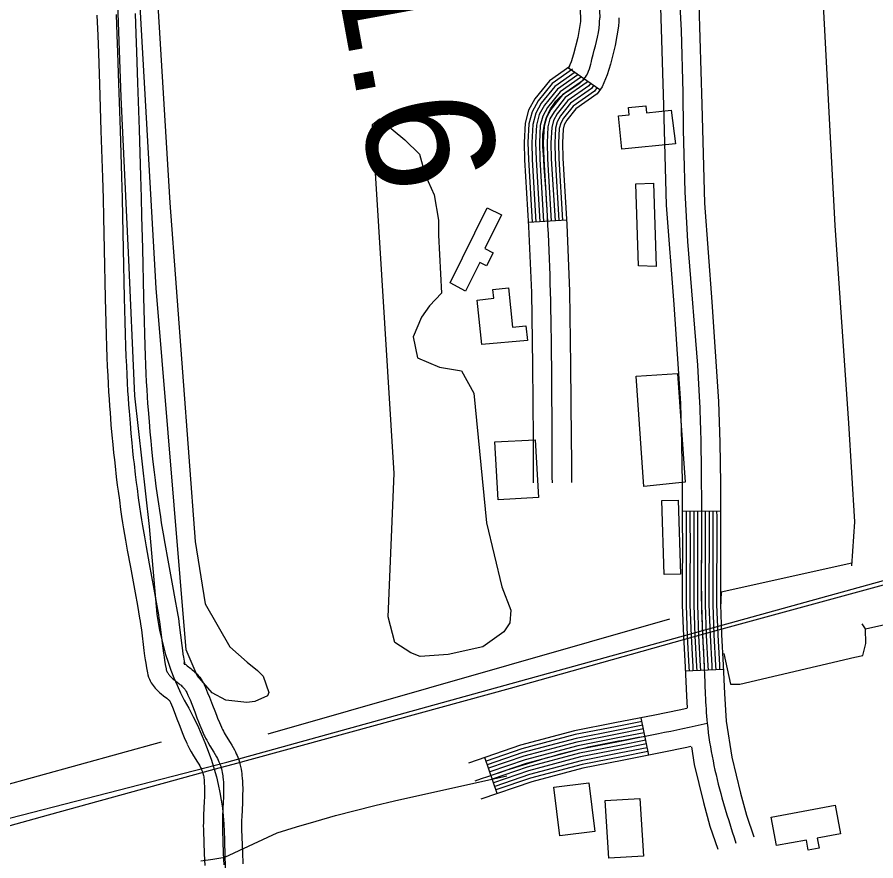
# Model space of a CAD drawing. Extents: x 3477039 to 3515015, y 546746 to 572297.
# Drawn here: x 3505213 to 3505888, y 553837 to 554500 of the extents above; entities that cross this region are included whole.
import ezdxf

# ---------------------------------------------------------------- set-up
doc = ezdxf.new("R2010")
doc.units = 0
for name, color, linetype in [('V-BLDG-OTLN', 7, 'Continuous'), ('V-DTCH-CNTR', 7, 'Continuous'), ('V-RAIL-TRAK', 7, 'Continuous'), ('V-ROAD-CNTR', 7, 'Continuous'), ('V-SITE-VEGE', 7, 'Continuous'), ('V-SURV-IDEN', 7, 'Continuous'), ('V-TOPO-SHOR', 7, 'Continuous')]:
    doc.layers.add(name, color=color, linetype=linetype)

msp = doc.modelspace()

# ---------------------------------------------------------------- linework, layer by layer
at = {"layer": 'V-BLDG-OTLN'}
for points in [[(3505730.83, 554400.06), (3505688.59, 554395.96), (3505686.06, 554422.01), (3505694.4, 554422.82), (3505693.83, 554428.67), (3505707.29, 554429.92), (3505707.84, 554424.49), (3505727.41, 554426.5)], [(3505701.7, 554304.18), (3505699.65, 554368.63), (3505713.33, 554369.06), (3505715.41, 554303.69)], [(3505553.67, 554290.76), (3505582.87, 554349.88), (3505594.07, 554344.34), (3505580.93, 554317.73), (3505587.44, 554314.52), (3505582.31, 554304.14), (3505576.93, 554306.79), (3505565.81, 554284.28)], [(3505578.57, 554242.41), (3505574.85, 554277.38), (3505587.97, 554278.77), (3505587.24, 554285.61), (3505599.56, 554286.89), (3505602.73, 554256.11), (3505613.17, 554257.19), (3505614.38, 554245.46)], [(3505705.79, 554130.84), (3505699.89, 554217.55), (3505732.39, 554219.77), (3505738.21, 554134.32)], [(3505620.43, 554167.57), (3505623.14, 554122.17), (3505591.51, 554120.29), (3505588.78, 554166)], [(3505732.87, 554120.26), (3505734.54, 554062.03), (3505721.71, 554061.66), (3505720.04, 554119.89)], [(3505662.57, 553898.02), (3505667.32, 553860), (3505639.84, 553856.57), (3505635.09, 553894.59)], [(3505702.79, 553885.74), (3505705.49, 553840.62), (3505678.25, 553838.99), (3505675.55, 553884.11)], [(3505805.88, 553871.23), (3505856.22, 553880.61), (3505860.4, 553858.16), (3505842.07, 553854.75), (3505843.55, 553846.77), (3505835.03, 553845.18), (3505833.55, 553853.12), (3505810.07, 553848.75)]]:
    msp.add_lwpolyline(points, close=True, dxfattribs=at)
at = {"layer": 'V-DTCH-CNTR'}
for points in [[(3505291.32, 554539.82), (3505294.79, 554436.81), (3505300.77, 554314.71), (3505305.5, 554202.15), (3505317.13, 554099.5), (3505323.22, 554030.48), (3505324.19, 554024.1), (3505325.37, 554017.74), (3505326.74, 554011.43), (3505328.32, 554005.16), (3505330.08, 553998.95), (3505332.05, 553992.79), (3505334.21, 553986.7), (3505336.56, 553980.68), (3505339.11, 553974.74), (3505341.83, 553968.89), (3505344.75, 553963.12), (3505348.35, 553956.64), (3505351.78, 553950.07), (3505355.02, 553943.4), (3505358.06, 553936.64), (3505360.92, 553929.79), (3505363.58, 553922.87), (3505366.05, 553915.87), (3505368.31, 553908.81)], [(3505368.31, 553908.81), (3505369.97, 553902.78), (3505371.44, 553896.71), (3505372.71, 553890.6), (3505373.79, 553884.45), (3505374.68, 553878.28), (3505375.38, 553872.08), (3505375.87, 553865.87), (3505376.17, 553859.66), (3505376.27, 553853.46), (3505376.69, 553839.62), (3505377.05, 553827.82)], [(3505376.69, 553839.62), (3505417.71, 553858.7), (3505432.94, 553863.45), (3505448.24, 553868), (3505463.6, 553872.33), (3505479.02, 553876.45), (3505494.5, 553880.35), (3505510.03, 553884.04), (3505598.14, 553903.72)], [(3505357.63, 553836.81), (3505367.18, 553838.13), (3505376.69, 553839.62)]]:
    msp.add_lwpolyline(points, dxfattribs=at)
at = {"layer": 'V-RAIL-TRAK'}
msp.add_lwpolyline([(3504290.46, 553612.08), (3504485.34, 553665.92), (3504745.99, 553737.3), (3504987.76, 553803.4), (3505238.07, 553873.06), (3505368.31, 553908.81), (3505383.02, 553912.84), (3505601.04, 553972.51), (3505752.93, 554015.06), (3505770.35, 554019.94), (3506015.16, 554086.61), (3506250.24, 554151.57), (3506448.17, 554205.99), (3506730.14, 554283.82), (3506967.04, 554348.76), (3507184.45, 554408.44), (3507463.26, 554484.71)], dxfattribs=at)
at = {"layer": 'V-ROAD-CNTR'}
for p, q in [((3505671.29, 554442.38), (3505646.73, 554459.61)), ((3505645.04, 554340.07), (3505615.1, 554338.28)), ((3505766.07, 554111.47), (3505736.07, 554111.36)), ((3505768.36, 553987.22), (3505738.4, 553985.72)), ((3505709.65, 553919.78), (3505703.86, 553949.22)), ((3505590.63, 553889.64), (3505580.9, 553918.02))]:
    msp.add_line(p, q, dxfattribs=at)
for points in [[(3504816.83, 553769.88), (3505378.2, 553914.43), (3507562.33, 554518.79), (3509879.4, 555157.78), (3511403.18, 555578.04)], [(3505694.09, 554842.69), (3505694.09, 554842.68), (3505694.24, 554815.52), (3505696.6, 554748.37), (3505699.83, 554681.01), (3505709.5, 554593.69), (3505719.05, 554507.45), (3505721.36, 554430.17), (3505723.52, 554351.92), (3505729.45, 554273.74), (3505734.63, 554196.14), (3505735.57, 554164.67), (3505736, 554132.99), (3505736.09, 554107.19), (3505736.13, 554081.38), (3505736.01, 554059.71), (3505736.03, 554037.72), (3505736.94, 554013.22), (3505738.24, 553989.03), (3505739.36, 553966.54), (3505739.94, 553956.7)], [(3505642.33, 554801.79), (3505656.2, 554498.44)], [(3505657.32, 554802.47), (3505671.18, 554499.13)], [(3505749, 554509.55), (3505751.35, 554431.03), (3505753.49, 554353.47), (3505759.38, 554275.87), (3505764.6, 554197.59), (3505765.57, 554165.32), (3505766, 554133.24), (3505766.09, 554107.27), (3505766.13, 554081.32), (3505766.01, 554059.64), (3505766.03, 554038.28), (3505766.91, 554014.57), (3505768.2, 553990.58), (3505769.31, 553968.17), (3505770.59, 553946.52), (3505774.98, 553918.34), (3505781.79, 553889.97), (3505786.47, 553872.8), (3505792.33, 553855.62)], [(3505276.13, 554501.16), (3505276.74, 554485.24), (3505277.25, 554471.32), (3505278.08, 554446.92), (3505279.25, 554410.29), (3505280.39, 554373.67), (3505280.87, 554357.07), (3505281.23, 554342.56), (3505281.81, 554317.11), (3505282.64, 554278.88), (3505283.1, 554259.73), (3505283.36, 554250.13), (3505283.65, 554240.53), (3505283.92, 554232.54), (3505284.23, 554225.04), (3505284.56, 554218.01), (3505284.91, 554211.42), (3505285.27, 554205.25), (3505285.64, 554199.46), (3505286.01, 554194.03), (3505286.38, 554188.94), (3505287.14, 554179.42), (3505287.87, 554171.09), (3505288.56, 554163.8), (3505289.2, 554157.42), (3505289.79, 554151.84), (3505290.33, 554146.95), (3505291.33, 554138.44), (3505292.12, 554132.04), (3505292.74, 554127.23), (3505293.71, 554120.05), (3505294.72, 554112.86), (3505295.53, 554107.42), (3505296.32, 554102.33), (3505297.09, 554097.55), (3505298.59, 554088.68), (3505299.95, 554080.94), (3505302.39, 554067.49), (3505306.09, 554047.44), (3505307.89, 554037.49), (3505309.62, 554027.57), (3505310.03, 554025.09), (3505310.38, 554022.79), (3505311, 554018.34), (3505313.03, 554002.07), (3505313.59, 553997.85), (3505314.04, 553994.65), (3505314.42, 553992.2), (3505315.03, 553988.54), (3505315.75, 553984.62), (3505316.15, 553982.95), (3505316.71, 553981.2), (3505317.36, 553979.59), (3505318.06, 553978.12), (3505318.81, 553976.78), (3505319.57, 553975.58), (3505320.32, 553974.52), (3505321.06, 553973.55), (3505321.86, 553972.59), (3505323.17, 553971.17), (3505324.46, 553969.91), (3505325.61, 553968.86), (3505326.7, 553967.94), (3505328.41, 553966.56), (3505331.02, 553964.51), (3505331.74, 553963.92), (3505332.28, 553963.46), (3505332.65, 553963.12), (3505332.91, 553962.88), (3505333.08, 553962.71), (3505333.1, 553962.68), (3505333.29, 553962.46), (3505333.29, 553962.46), (3505333.18, 553962.62), (3505333.12, 553962.72), (3505333.12, 553962.72), (3505333.83, 553961.1), (3505335.37, 553957.45), (3505336.68, 553954.22), (3505338.98, 553948.33), (3505340.72, 553943.83), (3505342.06, 553940.39), (3505343.11, 553937.76), (3505344.72, 553933.82), (3505346.42, 553929.84), (3505346.91, 553928.76)], [(3505291.12, 554501.75), (3505291.73, 554485.8), (3505292.24, 554471.84), (3505293.07, 554447.41), (3505294.24, 554410.77), (3505295.38, 554374.12), (3505295.86, 554357.48), (3505296.23, 554342.92), (3505296.8, 554317.44), (3505297.63, 554279.22), (3505298.1, 554260.11), (3505298.36, 554250.56), (3505298.64, 554241), (3505298.91, 554233.1), (3505299.21, 554225.7), (3505299.54, 554218.76), (3505299.88, 554212.26), (3505300.24, 554206.16), (3505300.6, 554200.45), (3505300.97, 554195.1), (3505301.34, 554190.08), (3505302.09, 554180.67), (3505302.81, 554172.45), (3505303.49, 554165.26), (3505304.12, 554158.96), (3505304.7, 554153.46), (3505305.24, 554148.65), (3505306.22, 554140.23), (3505307, 554133.92), (3505307.61, 554129.19), (3505308.57, 554122.1), (3505309.57, 554115.01), (3505310.36, 554109.67), (3505311.14, 554104.67), (3505311.89, 554099.99), (3505313.37, 554091.23), (3505314.72, 554083.57), (3505317.15, 554070.19), (3505320.85, 554050.14), (3505322.66, 554040.11), (3505324.41, 554030.07), (3505324.85, 554027.43), (3505325.22, 554024.95), (3505325.87, 554020.3), (3505327.9, 554003.98), (3505328.44, 553999.91), (3505328.88, 553996.85), (3505329.23, 553994.56), (3505329.8, 553991.14), (3505330.44, 553987.72), (3505330.61, 553986.98), (3505330.84, 553986.28), (3505331.1, 553985.63), (3505331.39, 553985.02), (3505331.71, 553984.45), (3505332.05, 553983.91), (3505332.41, 553983.4), (3505332.78, 553982.92), (3505333.15, 553982.47), (3505333.94, 553981.61), (3505334.73, 553980.84), (3505335.51, 553980.13), (3505336.27, 553979.49), (3505337.75, 553978.3), (3505340.39, 553976.23), (3505341.36, 553975.44), (3505342.18, 553974.73), (3505342.88, 553974.1), (3505343.47, 553973.53), (3505343.96, 553973.03), (3505344.38, 553972.57), (3505345.07, 553971.76), (3505345.54, 553971.12), (3505345.87, 553970.63), (3505346.32, 553969.87), (3505346.71, 553969.07), (3505347.61, 553967.03), (3505349.24, 553963.17), (3505350.61, 553959.77), (3505352.96, 553953.77), (3505354.7, 553949.26), (3505356.02, 553945.89), (3505357.02, 553943.37), (3505358.56, 553939.61), (3505360.15, 553935.89), (3505360.57, 553934.96)], [(3505306.1, 554502.35), (3505306.72, 554486.36), (3505307.23, 554472.37), (3505308.07, 554447.91), (3505309.24, 554411.24), (3505310.37, 554374.57), (3505310.85, 554357.89), (3505311.23, 554343.28), (3505311.8, 554317.77), (3505312.63, 554279.57), (3505313.09, 554260.5), (3505313.35, 554250.98), (3505313.63, 554241.48), (3505313.9, 554233.67), (3505314.2, 554226.36), (3505314.52, 554219.51), (3505314.86, 554213.09), (3505315.21, 554207.08), (3505315.57, 554201.44), (3505315.93, 554196.16), (3505316.3, 554191.22), (3505317.04, 554181.92), (3505317.75, 554173.81), (3505318.42, 554166.71), (3505319.04, 554160.51), (3505319.62, 554155.08), (3505320.14, 554150.35), (3505321.12, 554142.02), (3505321.88, 554135.8), (3505322.48, 554131.15), (3505323.43, 554124.15), (3505324.41, 554117.16), (3505325.19, 554111.93), (3505325.95, 554107.02), (3505326.69, 554102.44), (3505328.15, 554093.77), (3505329.48, 554086.21), (3505331.9, 554072.9), (3505335.6, 554052.84), (3505337.43, 554042.73), (3505339.21, 554032.57), (3505339.66, 554029.77), (3505340.07, 554027.12), (3505340.74, 554022.27), (3505342.78, 554005.9), (3505343.3, 554001.96), (3505343.72, 553999.05), (3505344.04, 553996.93), (3505344.58, 553993.74), (3505345.12, 553990.82), (3505345.07, 553991), (3505344.96, 553991.37), (3505344.83, 553991.68), (3505344.72, 553991.92), (3505344.61, 553992.12), (3505344.53, 553992.24), (3505344.49, 553992.29), (3505344.49, 553992.3), (3505344.45, 553992.35), (3505344.71, 553992.06), (3505345.01, 553991.77), (3505345.41, 553991.41), (3505345.85, 553991.03), (3505347.09, 553990.03), (3505349.76, 553987.94), (3505350.97, 553986.95), (3505352.08, 553986), (3505353.1, 553985.08), (3505354.03, 553984.19), (3505354.85, 553983.35), (3505355.66, 553982.47), (3505356.84, 553981.05), (3505357.79, 553979.78), (3505358.56, 553978.63), (3505359.52, 553977.02), (3505360.31, 553975.42), (3505361.39, 553972.97), (3505363.1, 553968.9), (3505364.55, 553965.31), (3505366.94, 553959.21), (3505368.69, 553954.69), (3505369.98, 553951.38), (3505370.93, 553948.97), (3505372.39, 553945.4), (3505373.87, 553941.95), (3505374.23, 553941.16)], [(3505656.18, 554499.3), (3505656.16, 554497.3), (3505656.09, 554496.14), (3505653.86, 554483.53), (3505650.59, 554470.51), (3505648.82, 554464.39), (3505646.78, 554459.67), (3505647.57, 554460.8), (3505631.69, 554449.64), (3505620.29, 554435.4), (3505615.26, 554426.38), (3505612.57, 554416.21), (3505611.82, 554401.2), (3505612.17, 554387.5), (3505615.28, 554335.23), (3505617.53, 554283.41), (3505618.28, 554225.91), (3505618.78, 554168.21), (3505618.88, 554151.03), (3505618.96, 554133.82)], [(3505686.18, 554498.96), (3505686.15, 554496.2), (3505685.92, 554492.59), (3505683.22, 554477.26), (3505679.56, 554462.67), (3505677.1, 554454.22), (3505673.11, 554444.97), (3505669.11, 554439.27), (3505652.43, 554427.55), (3505645.27, 554418.61), (3505643.3, 554415.07), (3505642.37, 554411.57), (3505641.84, 554400.83), (3505642.14, 554388.77), (3505645.24, 554336.77), (3505647.52, 554284.26), (3505648.28, 554226.24), (3505648.78, 554168.43), (3505648.88, 554151.18), (3505648.96, 554133.96)], [(3505649.19, 554457.88), (3505649.72, 554458.64), (3505633.76, 554447.43), (3505622.78, 554433.72), (3505618.07, 554425.25), (3505615.55, 554415.75), (3505614.82, 554401.16), (3505615.16, 554387.63), (3505618.09, 554338.46)], [(3505651.64, 554456.16), (3505651.87, 554456.49), (3505635.84, 554445.22), (3505625.28, 554432.04), (3505620.87, 554424.12), (3505618.53, 554415.28), (3505617.82, 554401.12), (3505618.16, 554387.76), (3505621.09, 554338.64)], [(3505654.1, 554454.44), (3505654.03, 554454.34), (3505637.91, 554443.01), (3505627.78, 554430.36), (3505623.67, 554422.99), (3505621.51, 554414.82), (3505620.83, 554401.09), (3505621.16, 554387.88), (3505624.08, 554338.82)], [(3505656.56, 554452.72), (3505656.18, 554452.19), (3505639.99, 554440.8), (3505630.28, 554428.68), (3505626.48, 554421.86), (3505624.49, 554414.36), (3505623.83, 554401.05), (3505624.16, 554388.01), (3505627.08, 554339)], [(3505659.01, 554451), (3505658.34, 554450.03), (3505642.06, 554438.59), (3505632.78, 554427), (3505629.28, 554420.72), (3505627.47, 554413.89), (3505626.83, 554401.01), (3505627.15, 554388.14), (3505630.07, 554339.18)], [(3505661.47, 554449.27), (3505660.49, 554447.88), (3505644.14, 554436.38), (3505635.28, 554425.32), (3505632.09, 554419.59), (3505630.45, 554413.43), (3505629.83, 554400.98), (3505630.15, 554388.26), (3505633.07, 554339.35)], [(3505663.93, 554447.55), (3505662.65, 554445.73), (3505646.21, 554434.17), (3505637.78, 554423.64), (3505634.89, 554418.46), (3505633.43, 554412.96), (3505632.83, 554400.94), (3505633.15, 554388.39), (3505636.06, 554339.53)], [(3505666.38, 554445.83), (3505664.8, 554443.58), (3505648.28, 554431.97), (3505640.27, 554421.97), (3505637.69, 554417.33), (3505636.41, 554412.5), (3505635.84, 554400.9), (3505636.15, 554388.52), (3505639.05, 554339.71)], [(3505668.84, 554444.11), (3505666.96, 554441.42), (3505650.36, 554429.76), (3505642.77, 554420.29), (3505640.5, 554416.2), (3505639.39, 554412.04), (3505638.84, 554400.87), (3505639.15, 554388.65), (3505642.05, 554339.89)], [(3505739.07, 554111.38), (3505739.09, 554107.2), (3505739.13, 554081.37), (3505739.01, 554059.7), (3505739.03, 554037.77), (3505739.94, 554013.35), (3505741.23, 553989.18), (3505741.4, 553985.88)], [(3505742.07, 554111.39), (3505742.09, 554107.21), (3505742.13, 554081.37), (3505742.01, 554059.7), (3505742.03, 554037.83), (3505742.93, 554013.49), (3505744.23, 553989.34), (3505744.39, 553986.02)], [(3505745.07, 554111.4), (3505745.09, 554107.22), (3505745.13, 554081.36), (3505745.01, 554059.69), (3505745.03, 554037.89), (3505745.93, 554013.62), (3505747.22, 553989.49), (3505747.39, 553986.17)], [(3505748.07, 554111.41), (3505748.09, 554107.22), (3505748.13, 554081.36), (3505748.01, 554059.68), (3505748.03, 554037.94), (3505748.93, 554013.76), (3505750.22, 553989.65), (3505750.39, 553986.32)], [(3505751.07, 554111.42), (3505751.09, 554107.23), (3505751.13, 554081.35), (3505751.01, 554059.67), (3505751.03, 554038), (3505751.92, 554013.9), (3505753.22, 553989.8), (3505753.38, 553986.47)], [(3505754.07, 554111.43), (3505754.09, 554107.24), (3505754.13, 554081.34), (3505754.01, 554059.67), (3505754.03, 554038.06), (3505754.92, 554014.03), (3505756.21, 553989.96), (3505756.38, 553986.62)], [(3505757.07, 554111.44), (3505757.09, 554107.25), (3505757.13, 554081.34), (3505757.01, 554059.66), (3505757.03, 554038.11), (3505757.92, 554014.17), (3505759.21, 553990.11), (3505759.38, 553986.77)], [(3505760.07, 554111.45), (3505760.09, 554107.25), (3505760.13, 554081.33), (3505760.01, 554059.65), (3505760.03, 554038.17), (3505760.92, 554014.3), (3505762.2, 553990.27), (3505762.37, 553986.92)], [(3505763.07, 554111.46), (3505763.09, 554107.26), (3505763.13, 554081.33), (3505763.01, 554059.65), (3505763.03, 554038.23), (3505763.91, 554014.44), (3505765.2, 553990.42), (3505765.37, 553987.07)], [(3505739.71, 553956.57), (3505733.49, 553955.26), (3505714.42, 553951.3), (3505683.12, 553945.14), (3505651.26, 553938.87), (3505609.06, 553927.68), (3505568.12, 553913.63)], [(3505704.44, 553946.28), (3505683.7, 553942.2), (3505651.94, 553935.94), (3505609.93, 553924.81), (3505581.87, 553915.18)], [(3505705.02, 553943.33), (3505684.28, 553939.26), (3505652.61, 553933.02), (3505610.81, 553921.93), (3505582.84, 553912.34)], [(3505374.04, 553941.57), (3505374.81, 553940.01), (3505375.49, 553938.73), (3505376.18, 553937.5), (3505377.75, 553934.87), (3505380.81, 553929.86), (3505382.06, 553927.75), (3505383.15, 553925.81), (3505384.11, 553924.02), (3505384.93, 553922.38), (3505385.63, 553920.88), (3505386.22, 553919.53), (3505386.76, 553918.23), (3505387.55, 553916.1), (3505388.11, 553914.34), (3505388.52, 553912.9), (3505389.01, 553910.86), (3505389.4, 553908.8), (3505389.68, 553906.97), (3505389.9, 553905.31), (3505390.08, 553903.71), (3505390.23, 553902.12), (3505390.44, 553899.26), (3505390.56, 553896.55), (3505390.62, 553894.05), (3505390.63, 553891.74), (3505390.6, 553889.58), (3505390.5, 553885.72), (3505390.36, 553882.39), (3505389.83, 553871.36), (3505389.74, 553868.79), (3505389.71, 553866.94), (3505389.7, 553864.09), (3505389.72, 553862.78), (3505389.76, 553861.38), (3505390.4, 553843.35), (3505390.76, 553834.37)], [(3505705.6, 553940.39), (3505684.86, 553936.31), (3505653.29, 553930.09), (3505611.68, 553919.06), (3505583.82, 553909.5)], [(3505706.18, 553937.45), (3505685.44, 553933.37), (3505653.96, 553927.17), (3505612.55, 553916.19), (3505584.79, 553906.67)], [(3505360.57, 553934.96), (3505361.45, 553933.17), (3505362.33, 553931.52), (3505363.2, 553929.98), (3505364.9, 553927.12), (3505367.95, 553922.13), (3505369.07, 553920.25), (3505370, 553918.59), (3505370.78, 553917.12), (3505371.43, 553915.83), (3505371.97, 553914.68), (3505372.41, 553913.67), (3505372.78, 553912.78), (3505373.36, 553911.2), (3505373.75, 553910), (3505374.01, 553909.08), (3505374.35, 553907.69), (3505374.62, 553906.28), (3505374.83, 553904.86), (3505375.01, 553903.49), (3505375.16, 553902.16), (3505375.28, 553900.88), (3505375.46, 553898.38), (3505375.57, 553896.04), (3505375.62, 553893.85), (3505375.63, 553891.79), (3505375.61, 553889.86), (3505375.51, 553886.24), (3505375.38, 553883.07), (3505374.84, 553871.97), (3505374.75, 553869.2), (3505374.71, 553867.12), (3505374.7, 553864.01), (3505374.72, 553862.45), (3505374.76, 553860.89), (3505375.41, 553842.78), (3505375.77, 553833.73)], [(3505706.76, 553934.5), (3505686.02, 553930.43), (3505654.64, 553924.24), (3505613.42, 553913.32), (3505585.76, 553903.83)], [(3505707.34, 553931.56), (3505686.6, 553927.48), (3505655.31, 553921.32), (3505614.29, 553910.44), (3505586.74, 553900.99)], [(3505347.11, 553928.35), (3505348.1, 553926.34), (3505349.18, 553924.3), (3505350.22, 553922.45), (3505352.06, 553919.37), (3505355.1, 553914.4), (3505356.07, 553912.75), (3505356.85, 553911.37), (3505357.46, 553910.23), (3505357.94, 553909.28), (3505358.31, 553908.49), (3505358.6, 553907.82), (3505358.8, 553907.34), (3505359.18, 553906.3), (3505359.39, 553905.65), (3505359.5, 553905.26), (3505359.68, 553904.53), (3505359.83, 553903.75), (3505359.98, 553902.76), (3505360.12, 553901.68), (3505360.24, 553900.62), (3505360.33, 553899.63), (3505360.49, 553897.51), (3505360.58, 553895.53), (3505360.62, 553893.64), (3505360.63, 553891.83), (3505360.61, 553890.13), (3505360.52, 553886.75), (3505360.39, 553883.74), (3505359.85, 553872.59), (3505359.75, 553869.61), (3505359.71, 553867.3), (3505359.7, 553863.92), (3505359.72, 553862.12), (3505359.77, 553860.4), (3505360.42, 553842.22), (3505360.78, 553833.09)], [(3505742.81, 553926.56), (3505739.64, 553925.9), (3505720.37, 553921.89), (3505688.92, 553915.71), (3505658.01, 553909.62), (3505617.78, 553898.95), (3505577.85, 553885.26)], [(3505707.91, 553928.62), (3505687.18, 553924.54), (3505655.99, 553918.4), (3505615.17, 553907.57), (3505587.71, 553898.15)], [(3505708.49, 553925.67), (3505687.76, 553921.59), (3505656.66, 553915.47), (3505616.04, 553904.7), (3505588.68, 553895.32)], [(3505709.07, 553922.73), (3505688.34, 553918.65), (3505657.34, 553912.55), (3505616.91, 553901.83), (3505589.66, 553892.48)], [(3505743.37, 553926.39), (3505745.52, 553912.52), (3505752.72, 553882.52), (3505757.77, 553863.99), (3505763.94, 553845.93)]]:
    msp.add_lwpolyline(points, dxfattribs=at)
for points in [[(3505674.64, 555405.21), (3505682.99, 555375.34), (3505685.23, 555348.3), (3505691, 555309.53), (3505690.93, 555280.72), (3505690.82, 555231.25), (3505690.71, 555183.31), (3505690.44, 555068.05), (3505692.51, 554970.13), (3505701.02, 554902.54), (3505708.6, 554869.88), (3505709.24, 554815.82), (3505714.79, 554682.19), (3505734.02, 554508.5), (3505738.5, 554352.69), (3505749.62, 554196.86), (3505751, 554133.11), (3505751.13, 554081.35), (3505751.03, 554038), (3505753.22, 553989.8), (3505755.66, 553944.92), (3505767.26, 553886.24), (3505778.14, 553850.77)], [(3505633.96, 554133.89), (3505633.78, 554168.32), (3505632.52, 554283.83), (3505627.15, 554388.14), (3505627.47, 554413.89), (3505642.06, 554438.59), (3505659.94, 554452.32), (3505665.08, 554466.59), (3505671.01, 554494.37), (3505671.18, 554499.13)], [(3505755.72, 553944.62), (3505717.39, 553936.59), (3505654.64, 553924.24), (3505572.98, 553899.44)]]:
    msp.add_spline(points, degree=3, dxfattribs=at)
at = {"layer": 'V-SITE-VEGE'}
msp.add_lwpolyline([(3505312.65, 554882.92), (3505312.14, 554833.93), (3505311.77, 554711.44), (3505333.45, 554353.74), (3505353.36, 554087.69), (3505361.02, 554038.61), (3505380.63, 554004.84), (3505394.11, 553992.9), (3505402.21, 553986.47), (3505406.7, 553981.89), (3505411.1, 553969.14), (3505410.17, 553966.43), (3505400.14, 553961.99), (3505393.78, 553961.15), (3505377.47, 553963.14), (3505366.64, 553968.69), (3505354.99, 553982.42), (3505346.12, 554002.47), (3505322.77, 554286.71), (3505304.36, 554609.9), (3505295.56, 554810.51), (3505267.25, 555053.96)], dxfattribs=at)
msp.add_lwpolyline([(3505498.14, 554419.67), (3505517.98, 554403.09), (3505529.69, 554392.06), (3505534.07, 554375.64), (3505541.18, 554360.1), (3505544.61, 554340.05), (3505544.49, 554328.23), (3505546.74, 554282.73), (3505537.54, 554272.82), (3505531.08, 554263.8), (3505524.56, 554248.4), (3505528.02, 554231.99), (3505545.23, 554224.54), (3505562.48, 554221.62), (3505572.3, 554204.24), (3505582.16, 554102.27), (3505594.37, 554052.11), (3505601.45, 554033.85), (3505600.44, 554023.85), (3505595.81, 554016.63), (3505579.32, 554004.97), (3505551.97, 553998.89), (3505530.13, 553997.3), (3505522.88, 554000.11), (3505510.23, 554008.42), (3505504.98, 554028.49), (3505509.79, 554141.22), (3505492.64, 554415.18)], close=True, dxfattribs=at)
at = {"layer": 'V-TOPO-SHOR'}
for p, q in [((3505410.62, 553936.62), (3505726.36, 554026.84)), ((3505880.06, 554018.97), (3505877.39, 554023.08)), ((3504128.33, 553601.55), (3505326.85, 553930.18))]:
    msp.add_line(p, q, dxfattribs=at)
for points in [[(3505842.31, 554585.01), (3505846.16, 554519.21), (3505856.04, 554335.9), (3505866.67, 554180.7), (3505871.31, 554103.1), (3505869.13, 554068.66)], [(3505768.76, 553999.72), (3505773.95, 553975.63), (3505781.21, 553975.56), (3505871.67, 553996.84), (3505878.03, 553998.13), (3505880.4, 554007.63), (3505880.06, 554018.97), (3505940.07, 554032.4), (3506407.97, 554154.06), (3506998.7, 554312.07), (3507417.45, 554426.67)], [(3505869.27, 554070.78), (3505766.54, 554047.82), (3505765.96, 554035.58)]]:
    msp.add_lwpolyline(points, dxfattribs=at)

# ---------------------------------------------------------------- texts
at = {"layer": 'V-SURV-IDEN'}
msp.add_text('1789+51.6', height=100, rotation=280.36707, dxfattribs=at).set_placement((3505380.95, 554982.38))

doc.saveas('drawing.dxf')
